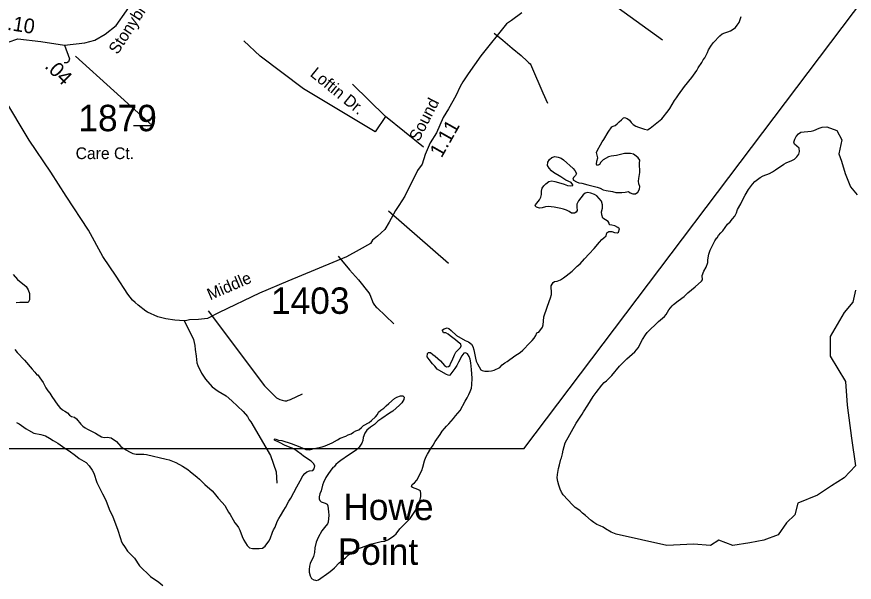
# Model space of a CAD drawing. Extents: x 1945482 to 2853149, y 66427 to 1015778.
# Drawn here: x 2365249 to 2369934, y 183448 to 186609 of the extents above; entities that cross this region are included whole.
import ezdxf

# ---------------------------------------------------------------- set-up
doc = ezdxf.new("R2010")
doc.units = 0
for name, color, linetype in [('Old_Level_10', 7, 'Continuous'), ('Old_Level_11', 7, 'Continuous'), ('Old_Level_17', 7, 'Continuous'), ('Old_Level_21', 7, 'Continuous'), ('Old_Level_32', 7, 'Continuous'), ('Old_Level_35', 7, 'Continuous'), ('Old_Level_60', 7, 'Continuous'), ('Old_Level_61', 7, 'Continuous'), ('Old_Level_63', 7, 'Continuous'), ('Old_Level_8', 7, 'Continuous')]:
    doc.layers.add(name, color=color, linetype=linetype)

msp = doc.modelspace()

# ---------------------------------------------------------------- linework, layer by layer
at = {"layer": 'Old_Level_11'}
msp.add_lwpolyline([(2365901.1, 186000.5), (2366006.4, 186000.5), (2365577, 186389.6)], dxfattribs=at)
at = {"layer": 'Old_Level_32'}
for points in [[(2365516.3, 186450.9), (2365628.8, 186463.1), (2365685, 186477.2), (2365743.5, 186512.3), (2365804.4, 186559.2), (2365862.9, 186641.2), (2365958.9, 186788.9), (2366050.3, 186929.5), (2366099.5, 187049), (2366110, 187148.6), (2366119.4, 187201.4), (2366111.8, 187222.2)], [(2368073.8, 186631.5), (2368016, 186588.8), (2367988.4, 186568.7), (2367845.2, 186390.2), (2367774.8, 186289.6), (2367744.7, 186244.4), (2367729.6, 186219.3), (2367704.5, 186166.5), (2367664.3, 186093.6), (2367634.2, 186045.8), (2367596.5, 185960.4), (2367561.3, 185905.1), (2367533.7, 185839.7), (2367516.1, 185784.4), (2367491, 185749.2), (2367420.6, 185605.9), (2367385.5, 185553.2), (2367367.9, 185525.5), (2367332.7, 185460.2), (2367307.6, 185419.9), (2367267.4, 185382.2), (2367239.8, 185359.6), (2367227.2, 185342), (2367164.4, 185306.8), (2367094.1, 185266.6), (2366765, 185130.9), (2366606.7, 185063), (2366380.6, 184954.9), (2366315.3, 184922.2), (2366265.1, 184917.2), (2366214.7, 184915.5), (2366200.9, 184911), (2366185, 184909.3), (2366133, 184912.9), (2366082.5, 184920.3), (2366038.8, 184931.9), (2365981, 184958.3), (2365970.7, 184963.9), (2365928.2, 184997), (2365910.8, 185011.5), (2365896.1, 185024.7), (2365869.7, 185058.5), (2365804.9, 185159.4), (2365729.9, 185269.2), (2365650.7, 185416.5), (2365524.9, 185605.4), (2365439.9, 185740.7), (2365318.4, 185919.8), (2365032.2, 186392.5)], [(2365032.2, 186392.5), (2365134.6, 186440.5), (2365200.2, 186467.8), (2365254.1, 186486.5), (2365382.9, 186470.1), (2365516.3, 186450.9)], [(2365516.3, 186450.9), (2365544, 186374.6), (2365538.7, 186357), (2365529, 186351.7), (2365514.1, 186350.8)]]:
    msp.add_lwpolyline(points, dxfattribs=at)
at = {"layer": 'Old_Level_35'}
msp.add_line((2368315.2, 186875.2), (2368860.7, 186479.8), dxfattribs=at)
for points in [[(2367920.1, 186518), (2367967.5, 186477.6), (2368021.2, 186433.7), (2368070.9, 186391.7), (2368104.1, 186361), (2368112.5, 186353.3), (2368120.8, 186345.6), (2368125, 186339.8), (2368129.4, 186330), (2368191.2, 186184.4), (2368217.5, 186125.4)], [(2367523.4, 185880.6), (2367311.3, 186051.9), (2367254.4, 185966.3), (2366852.7, 186205.8), (2366610.6, 186388.2), (2366519.4, 186473.7)], [(2367311.3, 186051.9), (2367126.2, 186231.4)], [(2367664.6, 185229.8), (2367328.1, 185521.8)], [(2367046.4, 185270.6), (2367110, 185195.1), (2367160.2, 185139.1), (2367219.2, 185065.4), (2367223.6, 185055.6), (2367243.5, 185008.3), (2367249.9, 184996.6), (2367260.4, 184985), (2367264.5, 184981.2), (2367357.5, 184893.2)], [(2366318.6, 184964.5), (2366635.6, 184546.1), (2366673.1, 184507.5), (2366689.8, 184490.2), (2366702.3, 184478.7), (2366712.5, 184473.1), (2366720.6, 184469.4), (2366732.8, 184465.9), (2366748.9, 184462.5), (2366754.9, 184462.8), (2366758.9, 184462.9), (2366766.8, 184465.2), (2366774.7, 184467.5), (2366780.6, 184469.8), (2366846.6, 184501)], [(2366185, 184909.3), (2366219.6, 184843.7), (2366237.2, 184804.4), (2366244.5, 184770.6), (2366247.4, 184748.7), (2366252.9, 184710.9), (2366256.3, 184675.1), (2366260.9, 184659.2), (2366282.6, 184616.1), (2366304, 184582.9), (2366341.7, 184540.4), (2366374.7, 184515.7), (2366419.7, 184489.5), (2366452.8, 184462.8), (2366515.2, 184403.2), (2366540.3, 184374.2), (2366549, 184356.6), (2366557.5, 184344.9), (2366669, 184156.4), (2366700.9, 184065.4), (2366703.4, 184001.5)]]:
    msp.add_lwpolyline(points, dxfattribs=at)
at = {"layer": 'Old_Level_60'}
for points in [[(2369242.5, 186529.4), (2369256.2, 186538.7), (2369269.7, 186549.2), (2369280, 186562.4), (2369289.7, 186577.4), (2369296, 186593.4), (2369301, 186611.1)], [(2368294.7, 185817.8), (2368308, 185808.6), (2368361.2, 185761.6), (2368371.2, 185749.7), (2368379.7, 185732.8), (2368375.5, 185721.9), (2368363, 185711.3), (2368360, 185700.6), (2368364.2, 185694.7), (2368379.5, 185685.5), (2368394, 185681.2), (2368410.7, 185679.6), (2368444.2, 185669.4), (2368495.7, 185657.2), (2368512.7, 185650), (2368529, 185642), (2368546.2, 185637.6), (2368581.7, 185632.1), (2368599.5, 185626.9), (2368618, 185626.2), (2368633.2, 185627.2), (2368653, 185629.1), (2368670.5, 185632), (2368681, 185624.9), (2368695, 185619), (2368710.5, 185619.3), (2368723, 185629.3), (2368733, 185644.4), (2368734.7, 185659.6), (2368729.5, 185674.4), (2368727, 185690), (2368728.2, 185705.3), (2368734.5, 185739.3), (2368733.5, 185790.6), (2368734.2, 185807), (2368726, 185819.6), (2368715, 185830.5), (2368700, 185840.2), (2368682.5, 185844.7), (2368666, 185845.5), (2368649.5, 185845.2), (2368633.7, 185841.8), (2368619, 185836.8), (2368604.2, 185833.2), (2368573.5, 185829.9), (2368558.5, 185825.5), (2368529.5, 185808.8), (2368516.5, 185795.9), (2368508.7, 185782.3), (2368498.5, 185778), (2368493, 185785.2), (2368494.5, 185801.8), (2368499.5, 185819.5), (2368493, 185850.8), (2368498.5, 185863.5), (2368515.5, 185893.9), (2368523, 185908.9), (2368532.5, 185922.5), (2368557.5, 185963.8), (2368578.7, 185992.8), (2368585, 185996.7), (2368596.5, 186000.5), (2368608, 186010.8), (2368619, 186022.2), (2368631.5, 186032.7), (2368643.5, 186044.7), (2368649.2, 186046.3), (2368663.2, 186040.7), (2368676.5, 186030.2), (2368686.5, 186017.2), (2368696.5, 186005.9), (2368713, 185997.7), (2368727, 185991.8), (2368760.2, 185980.9), (2368778, 185977.8), (2368792, 185986), (2368857.2, 186039.1), (2368893.5, 186082.6), (2368903.2, 186096.4), (2368929.2, 186141.1), (2368940, 186156.4), (2368950.2, 186173.2), (2368984.5, 186218.5), (2369026, 186269.5), (2369034.2, 186282.4), (2369053.2, 186309.1), (2369061.7, 186324), (2369081.2, 186352.8), (2369088.5, 186367.3), (2369097.7, 186380.1), (2369106.5, 186395), (2369113.2, 186408.8), (2369119, 186424.6), (2369136.2, 186450.7), (2369146.7, 186464.3), (2369182, 186502.4), (2369195.2, 186513.7), (2369211, 186519.7), (2369227.2, 186524), (2369242.5, 186529.4)], [(2368216.2, 184986.3), (2368228.2, 185017.3), (2368235.2, 185037.1), (2368240, 185056.5), (2368241, 185075.5), (2368238.7, 185091.9), (2368238.5, 185105.4), (2368249.5, 185123.9), (2368256.7, 185129.6), (2368273, 185131.9), (2368290.5, 185139.3), (2368308.2, 185149.8), (2368323, 185160.5), (2368355.5, 185187.6), (2368383.2, 185214.9), (2368401, 185228), (2368424.7, 185255.9), (2368451.5, 185283.2), (2368479.7, 185313.8), (2368508.5, 185348.4), (2368522, 185363.5), (2368532.7, 185373.1), (2368546.2, 185385.2), (2368550.5, 185400.5), (2368562, 185408.6), (2368577.5, 185407.8), (2368593.7, 185402.5), (2368609.5, 185400.3), (2368615.7, 185405.8), (2368620, 185423.5), (2368612.5, 185431.2), (2368594.5, 185439.9), (2368578.5, 185443.7), (2368564.2, 185445.6), (2368562.2, 185456), (2368556.7, 185463.9), (2368528.2, 185483.7), (2368522.2, 185501), (2368521, 185519.2), (2368525.5, 185539.4), (2368525.7, 185558.4), (2368521, 185577.8), (2368507.7, 185593.7), (2368493.5, 185607.8), (2368480.2, 185616.2), (2368460.5, 185622.9), (2368443.2, 185626.5), (2368429, 185623), (2368418.5, 185613.6), (2368392.2, 185580.1), (2368382.5, 185562.2), (2368382.2, 185544.3), (2368383.5, 185525.1), (2368378.7, 185516.1), (2368369.7, 185511.3), (2368352.2, 185511.6), (2368338.5, 185520.4), (2368324, 185528.2), (2368308.2, 185533.6), (2368292.2, 185537.2), (2368273.7, 185540), (2368255.5, 185544.7), (2368239.5, 185546.9), (2368221.7, 185547.9), (2368206.7, 185546.3), (2368188.5, 185541.4), (2368173, 185539.8), (2368156.5, 185543.7), (2368149, 185551.3), (2368151.5, 185558.4), (2368173.5, 185585.8), (2368181.5, 185600.2), (2368184, 185615.9), (2368184, 185634.3), (2368188, 185650.2), (2368197.7, 185663.6), (2368209, 185675.1), (2368225, 185687.3), (2368243.2, 185691.6), (2368259.2, 185688.2), (2368293, 185679), (2368312, 185673.3), (2368330, 185665.9), (2368346.7, 185663.3), (2368360.5, 185666.4), (2368360.7, 185670), (2368351, 185681.9), (2368321.2, 185695.7), (2368292.5, 185714.2), (2368252.5, 185738.3), (2368240.2, 185747.4), (2368228.2, 185762), (2368218.5, 185778.3), (2368219.5, 185796), (2368229.5, 185810.8), (2368243, 185823), (2368259.2, 185827.6), (2368277, 185824), (2368294.7, 185817.8)], [(2365229, 185168.8), (2365252.2, 185139.9), (2365301.2, 185101), (2365312.5, 185082.4), (2365319.5, 185062.8), (2365319.7, 185043.9), (2365319, 185026.8), (2365312.2, 185011.9), (2365302.2, 185010.8), (2365266, 185011.3), (2365244.5, 185010.7)], [(2367661.7, 184834.8), (2367650, 184841.6), (2367636.5, 184841.4), (2367630.7, 184854.8), (2367631.5, 184859.5), (2367640, 184864.3), (2367656.7, 184870.3), (2367666.2, 184866.6), (2367679, 184855.7), (2367708.5, 184827.7), (2367756.5, 184799), (2367776, 184792.4), (2367792.5, 184779.5), (2367800.5, 184765.7), (2367805, 184747.6), (2367814.5, 184701.4), (2367819.5, 184684.3), (2367825.7, 184669.1), (2367845.7, 184635.9), (2367851.7, 184630.9), (2367868.2, 184627.8), (2367888.5, 184627.3), (2367904.7, 184629.1), (2367919.7, 184633.1), (2367950.5, 184647.8), (2367964.2, 184662.6), (2367978.7, 184674.4), (2367993.2, 184682.8), (2368036.2, 184713.6), (2368065, 184733.1), (2368080.5, 184745.4), (2368119, 184787.1), (2368131.5, 184799.3), (2368142.7, 184812.9), (2368152.7, 184828.1), (2368159.2, 184842), (2368162.5, 184844.1), (2368169, 184845.9), (2368189.7, 184874.7), (2368194, 184887.5), (2368195, 184907.8), (2368197.5, 184931), (2368216.2, 184986.3)], [(2366919.7, 183458.7), (2366923.2, 183457.9), (2366936, 183461.7), (2366994.2, 183501.8), (2367011.7, 183515.2), (2367025.7, 183528.6), (2367052.2, 183556.6), (2367087.2, 183585), (2367104.5, 183600.4), (2367120.5, 183613.2), (2367137.2, 183624.2), (2367157.7, 183634.1), (2367212, 183656.1), (2367226.7, 183660.7), (2367258.5, 183667.7), (2367288.2, 183676.4), (2367307.7, 183678.5), (2367329, 183687), (2367359, 183708.2), (2367370.5, 183719.3), (2367391.7, 183747), (2367449.2, 183805.1), (2367483.2, 183854.7), (2367506.5, 183910.2), (2367509.2, 183928), (2367509.5, 183943.1), (2367508, 183958.8), (2367493.5, 183966.5), (2367477.2, 183971.8), (2367462, 183978), (2367457.5, 183981.8), (2367461.5, 183994.3), (2367473.5, 184004.2), (2367486.7, 184018.6), (2367514.7, 184073.5), (2367520.7, 184091.6), (2367530.2, 184127.1), (2367537, 184146.6), (2367546, 184163.1), (2367565.5, 184194.7), (2367579, 184213.6), (2367589.7, 184234), (2367617.7, 184273.5), (2367628.7, 184292), (2367641.7, 184308.3), (2367653.2, 184321.1), (2367666.7, 184334.1), (2367691.5, 184362.5), (2367702.5, 184377.3), (2367729.5, 184408.6), (2367756.7, 184460.6), (2367769, 184479.4), (2367778.5, 184497.5), (2367786.2, 184514.9), (2367792, 184532.2), (2367795.5, 184550.7), (2367795.7, 184588.5), (2367793.5, 184637.6), (2367790, 184674.4), (2367786, 184695.8), (2367779.7, 184710.4), (2367770.2, 184724.9), (2367758.5, 184730.8), (2367750.7, 184728.5), (2367739.5, 184714), (2367719.5, 184678.8), (2367710.5, 184659.5), (2367700.2, 184642.3), (2367678, 184612.2), (2367672.2, 184605.8), (2367665.5, 184603.5), (2367648.5, 184610.7), (2367600, 184639.3), (2367588.5, 184655.8), (2367575, 184668.2), (2367556.7, 184693.6), (2367544.7, 184708.6), (2367546, 184726.2), (2367552, 184733), (2367562.7, 184731.8), (2367576.2, 184721), (2367590.2, 184711.6), (2367604.7, 184698.7), (2367618.5, 184685.1), (2367642, 184658.9), (2367652.5, 184651.5), (2367665, 184653.2), (2367670.7, 184658.8), (2367676.5, 184674.1), (2367685.2, 184686.9), (2367697, 184718.8), (2367705.7, 184733.3), (2367731, 184760.7), (2367734.7, 184770.1), (2367734, 184779.6), (2367718.2, 184789.7), (2367703.5, 184803.6), (2367688.7, 184814.7), (2367673.5, 184824.8), (2367661.7, 184834.8)], [(2365238.2, 184749.9), (2365251.2, 184731.9), (2365292.2, 184690.2), (2365334, 184638.5), (2365349.2, 184621.8), (2365361.2, 184606.9), (2365367, 184607.1), (2365377.5, 184590.1), (2365397.2, 184564.4), (2365411.5, 184534.5), (2365423.2, 184517.7), (2365434, 184505.1), (2365445.2, 184486.6), (2365478.2, 184437.3), (2365490, 184424.8)], [(2366905.7, 184193.4), (2366957, 184205.5), (2366973.5, 184211.3), (2367013, 184227.9), (2367043.7, 184243.5), (2367057.5, 184252.7), (2367089.5, 184264.1), (2367103, 184271.1), (2367119.2, 184277.7), (2367132.2, 184286.9), (2367146.2, 184295.2), (2367161.7, 184300.5), (2367176.5, 184312.3), (2367188.5, 184324), (2367219.5, 184340.8), (2367233.2, 184351.5), (2367256.5, 184373.2), (2367266, 184386.1), (2367272.2, 184398.5), (2367286, 184410.5), (2367302, 184420.5), (2367315, 184434.8), (2367330.7, 184446.3), (2367362, 184474.6), (2367374.7, 184482.7), (2367395, 184489.5), (2367408, 184489.8), (2367416.5, 184482.8), (2367414.2, 184469.1), (2367402.5, 184451.1), (2367390.5, 184438.3), (2367352, 184403.6), (2367333.5, 184392.8), (2367291.5, 184362.4), (2367269.7, 184348.2), (2367250, 184330.5), (2367228, 184315.3), (2367208, 184298.9), (2367196, 184281.6), (2367187.2, 184256.8), (2367184, 184240.4), (2367178.7, 184226.3), (2367164, 184203.7), (2367148, 184186.6), (2367104, 184157.7), (2367062, 184128.7), (2367046.7, 184116.7), (2367034.2, 184105.4), (2367024.5, 184093.7), (2367017.5, 184089.5), (2367001.2, 184069.6), (2366992.5, 184056.5), (2366978.5, 184033.3), (2366965.5, 184005.3), (2366960, 183990.9), (2366951.5, 183958.5)], [(2365490, 184424.8), (2365505, 184412.4), (2365518.5, 184405), (2365533, 184395.2), (2365544.5, 184382.7), (2365555.7, 184373.9), (2365572, 184370.9), (2365583.2, 184360.8), (2365606.5, 184332), (2365619, 184320.1), (2365630.7, 184310.5), (2365644.2, 184302.8), (2365688.7, 184281.6), (2365705, 184271.3), (2365722.2, 184261.5), (2365737.2, 184257.8), (2365755.2, 184259.2), (2365776, 184254.6), (2365806.2, 184234.4), (2365831.7, 184207.5), (2365845, 184196.4), (2365863, 184186.6), (2365879.7, 184176.3), (2365897.5, 184167.4), (2365916, 184164.4), (2365959.2, 184163.7), (2365974.2, 184161.2), (2366085.2, 184136.8), (2366100.5, 184132.2), (2366138.2, 184118.1), (2366176.5, 184096.8), (2366205.2, 184077.9), (2366218.2, 184066.5), (2366258.2, 184035.3), (2366271.5, 184024.4), (2366300, 183994), (2366341, 183958.6), (2366353.2, 183945.6), (2366375.5, 183918.5), (2366398, 183893.6), (2366412, 183876.1), (2366424.2, 183856.6), (2366433.5, 183839.8), (2366442.5, 183826.2), (2366459.5, 183796), (2366469.5, 183780.2), (2366480.7, 183766.3), (2366489.2, 183753.3), (2366497, 183739.3), (2366509.5, 183703.6), (2366518.2, 183684), (2366538, 183652.7), (2366551, 183640.3), (2366566.7, 183637.1), (2366585.2, 183636), (2366604.2, 183636), (2366622.7, 183638.9), (2366639, 183648.9), (2366659, 183677.1), (2366666, 183690.6), (2366679, 183727.2), (2366685.5, 183741.3), (2366693.7, 183755.5), (2366706.5, 183788.4), (2366714.2, 183803.8), (2366725, 183818.7), (2366742.2, 183851.3), (2366751.5, 183865.5), (2366771, 183901.1), (2366781.7, 183917.4), (2366814.7, 183981.3), (2366824, 183998.1), (2366834.5, 184014.1), (2366849.5, 184042.9), (2366859.5, 184055.1), (2366871.2, 184065), (2366886.7, 184070.5), (2366904.5, 184073.2), (2366912, 184082.7), (2366916.5, 184098.5), (2366909.7, 184112.1), (2366896, 184124.7), (2366852.5, 184153.4), (2366840.5, 184164.5), (2366798.5, 184193.8), (2366783.7, 184200.1), (2366750, 184212.2), (2366718, 184230), (2366690.2, 184241.6), (2366690.5, 184248), (2366694.2, 184249.5), (2366713.7, 184242.9), (2366732.5, 184240.3), (2366783.2, 184224.2), (2366832.7, 184205.6), (2366866, 184189.4), (2366886, 184187.9), (2366905.7, 184193.4)], [(2365248, 184341.1), (2365261.5, 184333.8), (2365275, 184324.2), (2365289, 184315.7), (2365301, 184306.4), (2365314, 184298.4), (2365344.7, 184282.1), (2365383.2, 184273.8), (2365408.5, 184265.9), (2365431.7, 184254.1), (2365453.2, 184239.4), (2365477.5, 184225.9), (2365518.2, 184197.4), (2365542, 184182.4), (2365576.5, 184155.7), (2365598, 184140.6), (2365637, 184118.2), (2365654.5, 184097.9), (2365670.2, 184074.9), (2365679, 184058.3), (2365696.2, 184005.5), (2365729, 183942.7), (2365747.2, 183906), (2365764.7, 183855.9), (2365786.2, 183813), (2365813, 183743.8), (2365828.7, 183692.3), (2365835.5, 183674.8), (2365842.5, 183660.9), (2365850.5, 183647.5), (2365869, 183621.1), (2365907, 183582.6), (2365936, 183540.2), (2365956.5, 183518.4), (2365976.7, 183500.4), (2365997.7, 183480.1), (2366042.7, 183448.2), (2366065.2, 183429.9)], [(2366951.5, 183958.5), (2366945, 183942.5), (2366940.5, 183926.2), (2366939.7, 183914.6), (2366944, 183904.6), (2366952.5, 183897.5), (2366973.5, 183890.7), (2366986, 183883.8), (2366989.5, 183874.3), (2366993, 183841.1), (2366994, 183823.8), (2366990, 183783.1), (2366987, 183773.8), (2366970.2, 183754.6), (2366955.2, 183735.5), (2366934.5, 183698), (2366923.7, 183671.7), (2366917.2, 183640.8), (2366914.2, 183614), (2366908.7, 183591), (2366890.2, 183552.2), (2366885.7, 183537.5), (2366884.5, 183519.7), (2366884.7, 183504.1), (2366889.5, 183483.7), (2366897.7, 183469.6), (2366910.5, 183460.8), (2366919.7, 183458.7)]]:
    msp.add_lwpolyline(points, dxfattribs=at)
at = {"layer": 'Old_Level_61'}
for points in [[(2369106, 185209.3), (2369115.2, 185235.3), (2369115.7, 185250.5), (2369120.7, 185281.2), (2369129, 185304.6), (2369155, 185356.6), (2369165.7, 185372.3), (2369167.2, 185373.1), (2369175.7, 185385.6), (2369188, 185401.4), (2369198.2, 185412.7), (2369225.7, 185448.8), (2369240.5, 185463.2), (2369253, 185479.3), (2369266.7, 185494.5), (2369275.2, 185512.5), (2369282, 185531.1), (2369299.7, 185563.5), (2369308.7, 185583.2), (2369324, 185612.1), (2369342.5, 185643.1), (2369364.7, 185672.6), (2369378, 185687.6), (2369407.2, 185710.8), (2369425, 185720.7), (2369459.5, 185733.7), (2369477, 185742.6), (2369493.5, 185752.7), (2369539.5, 185784.8), (2369554, 185793.1), (2369586, 185804.7), (2369600, 185813), (2369612.5, 185825.6), (2369625, 185841.1), (2369628.2, 185856), (2369626.5, 185873.5), (2369612.7, 185885.5), (2369600.7, 185897.7), (2369597, 185908.2), (2369602, 185924.6), (2369609.7, 185939.5), (2369623, 185953.8), (2369635.5, 185963.1), (2369693, 185969.2), (2369708, 185974), (2369738.5, 185986.9), (2369755.5, 185992.5), (2369781.7, 185993.2)], [(2369781.7, 185993.2), (2369836.5, 185972.7), (2369865.7, 185921.3), (2369847.5, 185842.6), (2369862.2, 185801.5), (2369884, 185733), (2369913.2, 185657.6), (2369949.7, 185613.1)], [(2369941.5, 185080.8), (2369925.7, 185014.3), (2369878.5, 184955.2), (2369799.7, 184822.1), (2369799.7, 184711.2), (2369886.2, 184570.8), (2369894.2, 184437.8), (2369918, 184253), (2369941.5, 184097.8), (2369878.5, 184031.3), (2369807.5, 183986.9), (2369728.7, 183935.2), (2369618.2, 183890.8), (2369602.5, 183824.3), (2369555.2, 183780), (2369508, 183713.5), (2369429.2, 183683.9), (2369350.2, 183669.1), (2369255.7, 183654.3), (2369177, 183683.9), (2369129.7, 183654.3), (2369035, 183661.7), (2368885.2, 183654.3), (2368602.5, 183715.8), (2368575, 183728), (2368542.2, 183747.3), (2368529.2, 183756.4), (2368512.2, 183762.5), (2368495, 183771.1), (2368476.7, 183782.7), (2368462.5, 183793.6), (2368430.2, 183821.2), (2368414.5, 183833.7), (2368400.5, 183848), (2368387, 183857.3), (2368372.2, 183866.1), (2368357.2, 183880.4), (2368305.2, 183937.4), (2368297.2, 183951.6), (2368289, 183969), (2368281, 183991), (2368275, 184011.8), (2368273, 184032), (2368273.5, 184049.8), (2368278.7, 184083.7), (2368284.7, 184103.8), (2368292.2, 184136.1), (2368297, 184143.5), (2368302.2, 184165.4), (2368306.2, 184187), (2368316.7, 184227), (2368379, 184336.5), (2368411.7, 184387.9), (2368419.2, 184401.4), (2368443.5, 184438.1), (2368473, 184486.2), (2368490, 184509.5), (2368522.5, 184550), (2368535.7, 184564.7), (2368548.2, 184574.5), (2368578.7, 184603.4), (2368620.2, 184656.3), (2368638.7, 184675.1), (2368661.7, 184696.6), (2368707.5, 184735.7), (2368726, 184758.1), (2368748.7, 184805.2), (2368765.5, 184831.7), (2368775, 184843.9), (2368839.7, 184906.1), (2368872.5, 184933.5), (2368882, 184945.5), (2368897.7, 184970), (2368915.5, 184993.4), (2368923.5, 185000), (2368949.2, 185020.7), (2368982.2, 185044.9), (2369002.5, 185065.1), (2369045, 185099.5), (2369080.2, 185131), (2369085, 185139), (2369084.2, 185163), (2369092, 185186.6), (2369106, 185209.3)]]:
    msp.add_lwpolyline(points, dxfattribs=at)
at = {"layer": 'Old_Level_63'}
msp.add_line((2368085.3, 184193.5), (2374088.6, 192135.8), dxfattribs=at)
msp.add_lwpolyline([(2368085.3, 184193.5), (2353909.6, 184193.5), (2353909.6, 192135.8), (2369645.2, 192135.8)], dxfattribs=at)

# ---------------------------------------------------------------- texts
at = {"layer": 'Old_Level_10'}
msp.add_text('Loftin Dr.', height=65.62, rotation=320.8811, dxfattribs=at).set_placement((2366885.3, 186281.7))
at = {"layer": 'Old_Level_11'}
for s, rotation, p in [('Stonybrook', 56.9646, (2365812.4, 186394)), ('Sound', 62.8171, (2367498.1, 185907)), ('Middle', 23.3279, (2366330.7, 185023.3))]:
    msp.add_text(s, height=65.62, rotation=rotation, dxfattribs=at).set_placement(p)
msp.add_text('Care Ct.', height=65.62, dxfattribs=at).set_placement((2365578.1, 185813.2))
at = {"layer": 'Old_Level_17'}
for s, rotation, p in [('.10', 351.0204, (2365191.8, 186536.5)), ('.04', 314.9773, (2365400.9, 186327.9)), ('1.11', 60.5856, (2367625.4, 185816.3))]:
    msp.add_text(s, height=82.02, rotation=rotation, dxfattribs=at).set_placement(p)
at = {"layer": 'Old_Level_21'}
for s, p in [('Howe', (2367075.7, 183795.4)), ('Point', (2367044.3, 183545.1))]:
    msp.add_text(s, height=147.64, dxfattribs=at).set_placement(p)
at = {"layer": 'Old_Level_8'}
for s, p in [('1879', (2365593.4, 185969.1)), ('1403', (2366671.2, 184948.2))]:
    msp.add_text(s, height=147.64, dxfattribs=at).set_placement(p)

doc.saveas('drawing.dxf')
